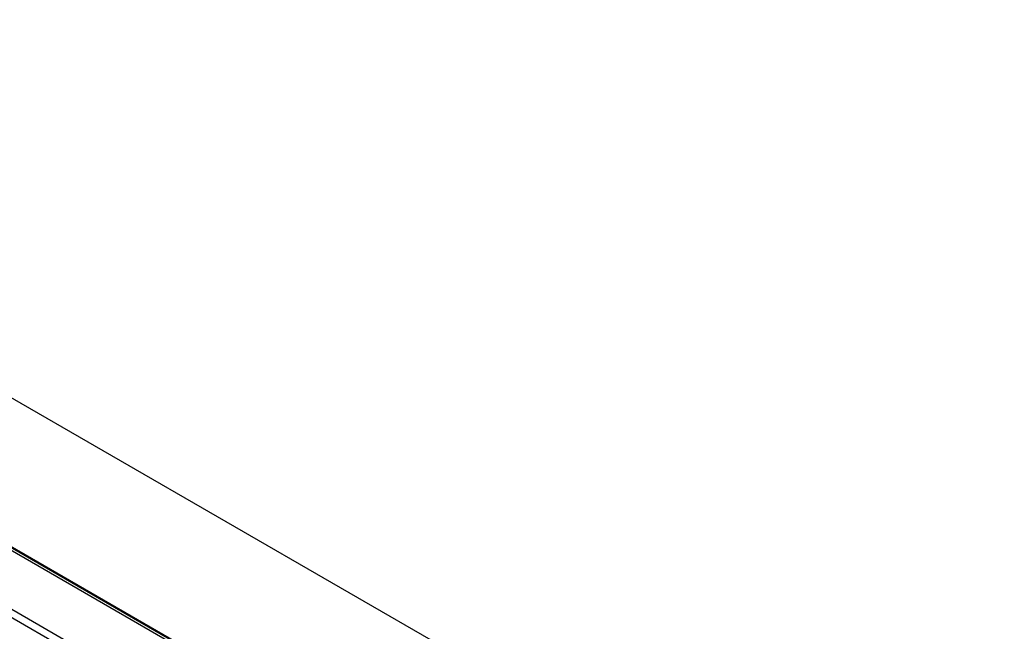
# Model space of a CAD drawing. Header units: millimetres. Extents: x 3619 to 4737, y 1503 to 2366.
# Tile 258 of 260: x 4450 to 4518, y 2277 to 2319. Entities that reach past the tile are written whole.
import ezdxf

# ---------------------------------------------------------------- set-up
doc = ezdxf.new("R2010")
doc.units = ezdxf.units.MM

msp = doc.modelspace()

# ---------------------------------------------------------------- linework, layer by layer
at = {"color": 7, "linetype": 'Continuous', "lineweight": 30}
for p, q in [((4681.7631, 2158.5911), (4403.5873, 2319.1786)), ((4387.6585, 2313.1616), (4672.203, 2148.8975)), ((4672.272, 2149.402), (4388.0609, 2313.4736)), ((4395.7194, 2313.1508), (4671.7068, 2153.8267)), ((4395.7347, 2313.3216), (4517.752, 2242.8825)), ((4395.7677, 2313.3788), (4517.7862, 2242.939))]:
    msp.add_line(p, q, dxfattribs=at)

doc.saveas('drawing.dxf')
